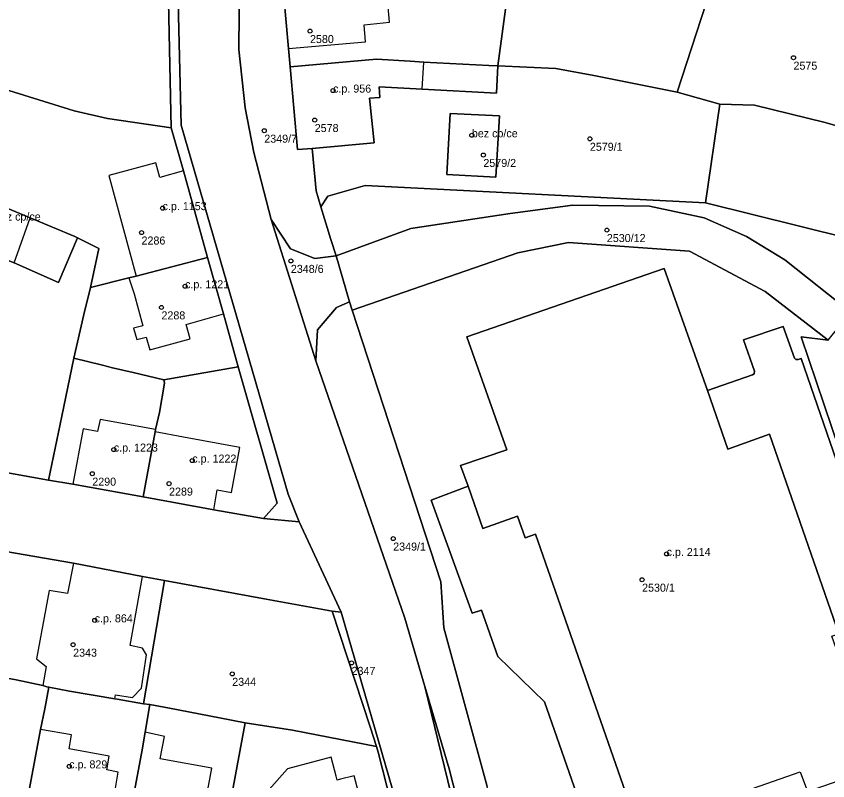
# Model space of a CAD drawing. Extents: x -878211 to -870363, y -1058464 to -1052522.
# Drawn here: x -874320.3 to -874218.9, y -1055380.5 to -1055285.1 of the extents above; entities that cross this region are included whole.
import ezdxf

# ---------------------------------------------------------------- set-up
doc = ezdxf.new("R2010")
doc.units = 0
for name, color, linetype in [('Vrstva 50', 7, 'Continuous'), ('Vrstva 51', 7, 'Continuous'), ('Vrstva 52', 7, 'Continuous')]:
    doc.layers.add(name, color=color, linetype=linetype)

msp = doc.modelspace()

# ---------------------------------------------------------------- linework, layer by layer
at = {"layer": 'Vrstva 50'}
for centre in [(-874283.59, -1055286.91994), (-874223.21, -1055290.23994), (-874280.71, -1055294.33994), (-874283, -1055298.01994), (-874289.3, -1055299.34994), (-874263.38, -1055299.91994), (-874248.64, -1055300.35994), (-874261.94, -1055302.37994), (-874302, -1055309.00994), (-874304.63, -1055312.05994), (-874246.52, -1055311.74994), (-874285.98, -1055315.59994), (-874299.19, -1055318.75994), (-874302.14, -1055321.39994), (-874308.09, -1055339.13994), (-874298.29, -1055340.50994), (-874310.78, -1055342.14994), (-874301.19, -1055343.38994), (-874273.2, -1055350.24994), (-874239.06, -1055352.15994), (-874242.12, -1055355.37994), (-874310.48, -1055360.44994), (-874313.17, -1055363.48994), (-874278.4, -1055365.75994), (-874293.3, -1055367.12994), (-874313.66, -1055378.66994)]:
    msp.add_circle(centre, 0.25, dxfattribs=at)
at = {"layer": 'Vrstva 51'}
for points in [[(-874252.84, -1055435.94), (-874269.27, -1055368.7), (-874271.73, -1055360.17), (-874282.86, -1055328.07), (-874288.46, -1055310.42), (-874290.59, -1055302.08), (-874291.7, -1055296.5), (-874292.47, -1055289.23), (-874292.34, -1055275.58), (-874290.32, -1055241.19), (-874289.96, -1055229.01), (-874288.7, -1055207.04), (-874286.96, -1055188.95), (-874284.66, -1055173.78), (-874280.35, -1055150.59), (-874277.55, -1055138.09), (-874276.64, -1055134.12), (-874270.21, -1055106.4), (-874266.43, -1055088.38), (-874262.12, -1055067.71), (-874254.78, -1055024.39), (-874253.2, -1055012.81)], [(-874263.79, -1055016.81), (-874266.31, -1055034.06), (-874270.24, -1055064.27), (-874275.66, -1055087.03), (-874279.56, -1055105.36), (-874285.37, -1055132.62), (-874282.89, -1055133.24), (-874284.78, -1055142.37), (-874288.21, -1055158.34), (-874294.92, -1055201.7), (-874297.55, -1055225.12), (-874298.35, -1055235.62), (-874297.57, -1055235.61), (-874298.62, -1055254.24), (-874298.93, -1055255.74), (-874299.95, -1055256.81), (-874300.46, -1055266.25), (-874299.68, -1055298.66), (-874286.33, -1055344.71), (-874284.95, -1055348.14), (-874279.69, -1055359.44), (-874269.9, -1055393.17)], [(-874292.34, -1055275.58), (-874292.47, -1055289.23), (-874291.7, -1055296.5), (-874290.59, -1055302.08), (-874288.46, -1055310.42), (-874286.04, -1055314.09), (-874283, -1055315.3), (-874280.34, -1055314.98), (-874280.99, -1055312.93), (-874282.23, -1055308.85), (-874282.84, -1055306.83), (-874283.3, -1055301.58), (-874285.17, -1055301.68), (-874286.08, -1055291.37), (-874286.28, -1055289.07), (-874286.85, -1055282.57)], [(-874210.54, -1055314.2), (-874234.21, -1055308.36), (-874276.69, -1055306.2), (-874281.37, -1055307.53), (-874282.23, -1055308.85), (-874280.99, -1055312.93), (-874280.34, -1055314.98), (-874270.99, -1055311.55), (-874258.59, -1055309.69), (-874250.77, -1055308.65), (-874241.21, -1055308.77), (-874234.38, -1055310.21), (-874229.1, -1055312.54), (-874224.31, -1055315.47), (-874216, -1055322.02)], [(-874165.04, -1055381.24), (-874162.18, -1055369.45), (-874161.44, -1055364.08), (-874165.2, -1055363.36), (-874164.26, -1055359.22), (-874214.59, -1055347.71), (-874222.25, -1055325.06), (-874218.87, -1055325.49), (-874226.76, -1055319.43), (-874236.2, -1055314.37), (-874251.32, -1055313.29), (-874257.62, -1055314.57), (-874278.33, -1055321.74), (-874267.27, -1055355.62), (-874266.87, -1055361.36), (-874261.47, -1055381.17)], [(-874249.69, -1055383.84), (-874254.29, -1055370.63), (-874260.13, -1055364.96), (-874262.16, -1055359.17), (-874263.36, -1055359.55), (-874268.46, -1055345.43), (-874263.82, -1055343.72), (-874264.8, -1055341.13), (-874259.03, -1055339.15), (-874264.01, -1055325.08), (-874239.35, -1055316.54), (-874233.97, -1055331.77), (-874228.31, -1055329.82), (-874228.13, -1055329.68), (-874228.1, -1055329.37), (-874229.47, -1055325.45), (-874224.51, -1055323.76), (-874223.08, -1055327.72), (-874222.91, -1055327.89), (-874222.64, -1055327.9), (-874222.26, -1055327.79), (-874213.83, -1055352.09)], [(-874213.83, -1055352.09), (-874222.26, -1055327.79), (-874222.64, -1055327.9), (-874222.91, -1055327.89), (-874223.08, -1055327.72), (-874224.51, -1055323.76), (-874229.47, -1055325.45), (-874228.1, -1055329.37), (-874228.13, -1055329.68), (-874228.31, -1055329.82), (-874233.97, -1055331.77), (-874231.43, -1055339.07), (-874226.21, -1055337.22), (-874217.54, -1055362.11)], [(-874218.87, -1055325.49), (-874222.25, -1055325.06), (-874214.59, -1055347.71)], [(-874333.68, -1055349.78), (-874313.13, -1055353.3), (-874304.49, -1055354.97), (-874301.78, -1055355.48), (-874289.06, -1055357.8), (-874280.81, -1055359.3), (-874279.69, -1055359.44), (-874284.95, -1055348.14), (-874289.39, -1055347.72), (-874295.62, -1055346.65), (-874304.44, -1055345.05), (-874313.21, -1055343.44), (-874316.23, -1055342.94), (-874324.15, -1055341.54)], [(-874242.59, -1055386.41), (-874255.41, -1055349.68), (-874256.73, -1055350.14), (-874257.67, -1055347.45), (-874262.02, -1055348.97), (-874263.82, -1055343.72), (-874268.46, -1055345.43), (-874263.36, -1055359.55), (-874262.16, -1055359.17), (-874260.13, -1055364.96), (-874254.29, -1055370.63), (-874249.69, -1055383.84)]]:
    msp.add_lwpolyline(points, dxfattribs=at)
for points in [[(-874248.14, -1055292.46), (-874237.73, -1055294.52), (-874232.92, -1055279.7), (-874236.34, -1055278.56), (-874237.65, -1055282.34), (-874240.58, -1055281.26), (-874235.74, -1055266.21), (-874237.91, -1055265.47), (-874236.98, -1055261.98), (-874240.1, -1055260.93), (-874237.97, -1055254.45), (-874251.06, -1055250.13), (-874256.71, -1055269.02), (-874257.92, -1055275.34), (-874258.84, -1055281.7), (-874260.12, -1055291.27), (-874252.9, -1055291.6)], [(-874301.65, -1055266.15), (-874301.41, -1055275.38), (-874300.92, -1055298.97), (-874299.4, -1055304.34), (-874296.41, -1055315.17), (-874294.4, -1055322.2), (-874292.55, -1055328.81), (-874287.7, -1055345.81), (-874289.39, -1055347.72), (-874284.95, -1055348.14), (-874286.33, -1055344.71), (-874299.68, -1055298.66), (-874300.46, -1055266.25)], [(-874300.92, -1055298.97), (-874301.41, -1055275.38), (-874317.52, -1055275.79), (-874320.61, -1055275.87), (-874330.07, -1055276.11), (-874344.4, -1055273.05), (-874343.91, -1055270.7), (-874345.72, -1055270.23), (-874346.25, -1055272.57), (-874349.23, -1055285.88), (-874336.88, -1055289.5), (-874330.97, -1055291.33), (-874328.75, -1055292.01), (-874313.06, -1055296.85), (-874308.9, -1055297.82)], [(-874209.73, -1055301.06), (-874204.37, -1055285.03), (-874203.83, -1055283.42), (-874215.67, -1055279.24), (-874216.56, -1055281.36), (-874218.54, -1055280.69), (-874217.72, -1055278.53), (-874225.44, -1055276.22), (-874231.2, -1055274.37), (-874232.92, -1055279.7), (-874237.73, -1055294.52), (-874232.39, -1055296.04), (-874228.09, -1055296.15), (-874219.25, -1055298.31)], [(-874286.85, -1055282.57), (-874286.28, -1055289.07), (-874286.08, -1055291.37), (-874275.29, -1055290.41), (-874271.07, -1055290.67), (-874269.37, -1055290.79), (-874261.26, -1055291.21), (-874260.12, -1055291.27), (-874258.84, -1055281.7), (-874269.15, -1055281.07), (-874274.03, -1055281.43), (-874274.23, -1055281.45)], [(-874260.12, -1055291.27), (-874261.26, -1055291.21), (-874269.37, -1055290.79), (-874271.07, -1055290.67), (-874275.29, -1055290.41), (-874286.08, -1055291.37), (-874285.17, -1055301.68), (-874283.3, -1055301.58), (-874275.58, -1055300.86), (-874276.17, -1055295.29), (-874274.85, -1055295.2), (-874274.97, -1055293.88), (-874269.6, -1055294.18), (-874260.29, -1055294.65)], [(-874312.94, -1055312.55), (-874312.63, -1055312.72), (-874309.97, -1055314.06), (-874311, -1055318.93), (-874306.2, -1055317.72), (-874305.3, -1055317.49), (-874296.41, -1055315.17), (-874299.4, -1055304.34), (-874300.92, -1055298.97), (-874308.9, -1055297.82), (-874313.06, -1055296.85), (-874328.75, -1055292.01), (-874330.97, -1055291.33), (-874331.84, -1055298.48), (-874334.06, -1055304.19), (-874330.34, -1055305.36), (-874325.95, -1055307.14), (-874318.52, -1055310.23)], [(-874237.73, -1055294.52), (-874248.14, -1055292.46), (-874252.9, -1055291.6), (-874260.12, -1055291.27), (-874260.29, -1055294.65), (-874269.6, -1055294.18), (-874274.97, -1055293.88), (-874274.85, -1055295.2), (-874276.17, -1055295.29), (-874275.58, -1055300.86), (-874283.3, -1055301.58), (-874282.84, -1055306.83), (-874282.23, -1055308.85), (-874281.37, -1055307.53), (-874276.69, -1055306.2), (-874234.21, -1055308.36), (-874232.39, -1055296.04)], [(-874151.97, -1055335.12), (-874147.87, -1055323.98), (-874154.46, -1055321.31), (-874163.76, -1055317.94), (-874175.1, -1055313.95), (-874183.42, -1055310.58), (-874209.73, -1055301.06), (-874219.25, -1055298.31), (-874228.09, -1055296.15), (-874232.39, -1055296.04), (-874234.21, -1055308.36), (-874210.54, -1055314.2), (-874200.96, -1055317.92), (-874185.22, -1055323.99), (-874163.09, -1055330.95), (-874158.37, -1055333.21)], [(-874259.93, -1055297.5), (-874260.4, -1055305.14), (-874266.52, -1055304.82), (-874266.08, -1055297.19)], [(-874259.93, -1055297.5), (-874266.08, -1055297.19), (-874266.52, -1055304.82), (-874260.4, -1055305.14)], [(-874328.95, -1055315.16), (-874328.09, -1055312.86), (-874325.95, -1055307.14), (-874330.34, -1055305.36), (-874335.49, -1055328.77), (-874331.23, -1055329.59), (-874330.82, -1055327.47), (-874325.67, -1055328.44), (-874327.95, -1055340.78), (-874324.15, -1055341.54), (-874316.23, -1055342.94), (-874314.59, -1055334.95), (-874313.07, -1055327.74), (-874311.83, -1055322.27), (-874311, -1055318.93), (-874309.97, -1055314.06), (-874312.63, -1055312.72), (-874314.98, -1055318.27), (-874320.55, -1055315.84), (-874324.67, -1055314.2), (-874325.57, -1055316.47)], [(-874312.63, -1055312.72), (-874312.94, -1055312.55), (-874318.52, -1055310.23), (-874325.95, -1055307.14), (-874328.09, -1055312.86), (-874328.95, -1055315.16), (-874325.57, -1055316.47), (-874324.67, -1055314.2), (-874320.55, -1055315.84), (-874314.98, -1055318.27)], [(-874280.34, -1055314.98), (-874278.67, -1055320.71), (-874278.33, -1055321.74), (-874257.62, -1055314.57), (-874251.32, -1055313.29), (-874236.2, -1055314.37), (-874226.76, -1055319.43), (-874218.87, -1055325.49), (-874218.23, -1055324.64), (-874216, -1055322.02), (-874224.31, -1055315.47), (-874229.1, -1055312.54), (-874234.38, -1055310.21), (-874241.21, -1055308.77), (-874250.77, -1055308.65), (-874258.59, -1055309.69), (-874270.99, -1055311.55)], [(-874288.46, -1055310.42), (-874282.86, -1055328.07), (-874282.65, -1055324.21), (-874280.27, -1055321.39), (-874278.67, -1055320.71), (-874280.34, -1055314.98), (-874283, -1055315.3), (-874286.04, -1055314.09)], [(-874294.4, -1055322.2), (-874296.41, -1055315.17), (-874305.3, -1055317.49), (-874306.2, -1055317.72), (-874311, -1055318.93), (-874311.83, -1055322.27), (-874313.07, -1055327.74), (-874309.5, -1055328.59), (-874308.26, -1055328.92), (-874305.67, -1055329.53), (-874301.86, -1055330.43), (-874292.55, -1055328.81)], [(-874233.97, -1055331.77), (-874239.35, -1055316.54), (-874264.01, -1055325.08), (-874259.03, -1055339.15), (-874264.8, -1055341.13), (-874263.82, -1055343.72), (-874262.02, -1055348.97), (-874257.67, -1055347.45), (-874256.73, -1055350.14), (-874255.41, -1055349.68), (-874242.59, -1055386.41), (-874240.91, -1055391.07), (-874211.89, -1055380.91), (-874212.66, -1055378.74), (-874218.44, -1055362.41), (-874217.54, -1055362.11), (-874226.21, -1055337.22), (-874231.43, -1055339.07)], [(-874266.87, -1055361.36), (-874267.27, -1055355.62), (-874278.33, -1055321.74), (-874278.67, -1055320.71), (-874280.27, -1055321.39), (-874282.65, -1055324.21), (-874282.86, -1055328.07), (-874271.73, -1055360.17), (-874269.27, -1055368.7), (-874266.2, -1055378.97), (-874262.88, -1055392), (-874262.17, -1055393.88), (-874261.76, -1055394.29), (-874261.42, -1055394.97), (-874260.56, -1055395.59), (-874259.13, -1055395.99), (-874257.7, -1055396), (-874258.63, -1055393.88), (-874259.95, -1055389.41), (-874261.47, -1055381.17)], [(-874314.59, -1055334.95), (-874316.23, -1055342.94), (-874313.21, -1055343.44), (-874304.44, -1055345.05), (-874302.94, -1055336.91), (-874302.89, -1055336.65), (-874302.4, -1055334.53), (-874301.78, -1055330.86), (-874301.86, -1055330.43), (-874305.67, -1055329.53), (-874308.26, -1055328.92), (-874309.5, -1055328.59), (-874313.07, -1055327.74)], [(-874302.94, -1055336.91), (-874304.44, -1055345.05), (-874295.62, -1055346.65), (-874289.39, -1055347.72), (-874287.7, -1055345.81), (-874292.55, -1055328.81), (-874301.86, -1055330.43), (-874301.78, -1055330.86), (-874302.4, -1055334.53), (-874302.89, -1055336.65)], [(-874304.37, -1055370.87), (-874301.78, -1055355.48), (-874304.49, -1055354.97), (-874313.13, -1055353.3), (-874333.68, -1055349.78), (-874335.42, -1055359.27), (-874335.52, -1055359.89), (-874336.49, -1055364.91), (-874335.41, -1055365.12), (-874333.41, -1055365.5), (-874332.15, -1055365.74), (-874328.5, -1055366.43), (-874323.24, -1055367.33), (-874320.27, -1055367.88), (-874316.97, -1055368.58), (-874316.45, -1055368.75), (-874316.2, -1055368.8), (-874313.64, -1055369.29), (-874307.98, -1055370.24), (-874307.68, -1055370.29)], [(-874301.78, -1055355.48), (-874304.37, -1055370.87), (-874303.6, -1055370.96), (-874301.13, -1055371.42), (-874294.88, -1055372.62), (-874291.67, -1055373.24), (-874285.76, -1055374.13), (-874275.3, -1055376.18), (-874276.08, -1055373.72), (-874280.81, -1055359.3), (-874289.06, -1055357.8)], [(-874276.08, -1055373.72), (-874275.3, -1055376.18), (-874275.07, -1055376.91), (-874270.71, -1055394.04), (-874273.15, -1055396.91), (-874268.56, -1055397.77), (-874269.9, -1055393.17), (-874279.69, -1055359.44), (-874280.81, -1055359.3)], [(-874329.21, -1055370.29), (-874329.48, -1055371.79), (-874329.86, -1055373.58), (-874331.57, -1055382.49), (-874332.23, -1055386.09), (-874319.98, -1055388.27), (-874319.23, -1055384.74), (-874317.24, -1055374.08), (-874316.72, -1055371.48), (-874316.2, -1055368.8), (-874316.45, -1055368.75), (-874316.97, -1055368.58), (-874320.27, -1055367.88), (-874323.24, -1055367.33), (-874323.76, -1055370.15), (-874323.98, -1055371.28)], [(-874304.61, -1055376.86), (-874304.18, -1055374.41), (-874303.6, -1055370.96), (-874304.37, -1055370.87), (-874307.68, -1055370.29), (-874307.98, -1055370.24), (-874313.64, -1055369.29), (-874316.2, -1055368.8), (-874316.72, -1055371.48), (-874317.24, -1055374.08), (-874319.23, -1055384.74), (-874319.98, -1055388.27), (-874307.12, -1055390.52), (-874306.52, -1055387.04), (-874304.69, -1055377.28)], [(-874252.84, -1055435.94), (-874257.03, -1055414.12), (-874261.76, -1055394.29), (-874262.17, -1055393.88), (-874262.88, -1055392), (-874266.2, -1055378.97), (-874269.27, -1055368.7)], [(-874291.67, -1055373.24), (-874294.88, -1055372.62), (-874301.13, -1055371.42), (-874303.6, -1055370.96), (-874304.18, -1055374.41), (-874304.61, -1055376.86), (-874304.69, -1055377.28), (-874306.52, -1055387.04), (-874307.12, -1055390.52), (-874295.34, -1055392.74), (-874294.46, -1055388.3), (-874292.67, -1055378.62)], [(-874270.71, -1055394.04), (-874275.07, -1055376.91), (-874275.3, -1055376.18), (-874285.76, -1055374.13), (-874291.67, -1055373.24), (-874292.67, -1055378.62), (-874294.46, -1055388.3), (-874295.34, -1055392.74), (-874273.15, -1055396.91)]]:
    msp.add_lwpolyline(points, close=True, dxfattribs=at)
at = {"layer": 'Vrstva 52'}
for points in [[(-874286.85, -1055282.57), (-874286.28, -1055289.07), (-874276.68, -1055288.25), (-874276.84, -1055286.12), (-874273.67, -1055285.82), (-874274.03, -1055281.43), (-874274.23, -1055281.45)], [(-874286.08, -1055291.37), (-874285.17, -1055301.68), (-874283.3, -1055301.58), (-874275.58, -1055300.86), (-874276.17, -1055295.29), (-874274.85, -1055295.2), (-874274.97, -1055293.88), (-874269.6, -1055294.18), (-874269.37, -1055290.79), (-874271.07, -1055290.67), (-874275.29, -1055290.41)], [(-874266.52, -1055304.82), (-874260.4, -1055305.14), (-874259.93, -1055297.5), (-874266.08, -1055297.19)], [(-874302.84, -1055303.35), (-874308.73, -1055304.95), (-874305.3, -1055317.49), (-874296.41, -1055315.17), (-874299.4, -1055304.34), (-874302.34, -1055305.19)], [(-874328.09, -1055312.86), (-874324.67, -1055314.2), (-874320.55, -1055315.84), (-874318.52, -1055310.23), (-874325.95, -1055307.14)], [(-874305.3, -1055317.49), (-874306.2, -1055317.72), (-874305.54, -1055319.7), (-874304.48, -1055323.69), (-874305.65, -1055324), (-874305.21, -1055325.42), (-874304.06, -1055325.12), (-874303.6, -1055326.69), (-874298.54, -1055325.3), (-874299.06, -1055323.54), (-874294.4, -1055322.2), (-874296.41, -1055315.17)], [(-874259.03, -1055339.15), (-874264.8, -1055341.13), (-874263.82, -1055343.72), (-874262.02, -1055348.97), (-874257.67, -1055347.45), (-874256.73, -1055350.14), (-874255.41, -1055349.68), (-874242.59, -1055386.41), (-874222.36, -1055379.35), (-874221.45, -1055381.8), (-874217.49, -1055380.42), (-874212.66, -1055378.74), (-874218.44, -1055362.41), (-874217.54, -1055362.11), (-874226.21, -1055337.22), (-874231.43, -1055339.07), (-874233.97, -1055331.77), (-874239.35, -1055316.54), (-874264.01, -1055325.08)], [(-874313.21, -1055343.44), (-874304.44, -1055345.05), (-874302.94, -1055336.91), (-874302.89, -1055336.65), (-874309.81, -1055335.38), (-874310.12, -1055336.89), (-874311.91, -1055336.53)], [(-874304.44, -1055345.05), (-874295.62, -1055346.65), (-874295.19, -1055344.14), (-874293.38, -1055344.48), (-874292.35, -1055338.87), (-874299.39, -1055337.57), (-874302.94, -1055336.91)], [(-874316.97, -1055368.58), (-874316.45, -1055368.75), (-874316.2, -1055368.8), (-874313.64, -1055369.29), (-874307.98, -1055370.24), (-874307.9, -1055369.74), (-874305.77, -1055370.06), (-874304.64, -1055368.91), (-874304.02, -1055364.75), (-874304.51, -1055363.9), (-874306.04, -1055363.57), (-874304.49, -1055354.97), (-874313.13, -1055353.3), (-874313.87, -1055357.1), (-874316.16, -1055356.71), (-874317.76, -1055365.26), (-874316.56, -1055366.22)], [(-874317.24, -1055374.08), (-874319.23, -1055384.74), (-874314.52, -1055385.6), (-874314.57, -1055385.9), (-874310.41, -1055386.66), (-874309.45, -1055381.63), (-874307.97, -1055381.9), (-874307.55, -1055379.39), (-874308.97, -1055379.08), (-874308.68, -1055377.39), (-874313.67, -1055376.49), (-874313.36, -1055374.75)], [(-874304.69, -1055377.28), (-874306.52, -1055387.04), (-874302.3, -1055387.83), (-874302.34, -1055388.11), (-874297.71, -1055388.98), (-874295.83, -1055378.89), (-874302.31, -1055377.72), (-874301.77, -1055374.92), (-874304.18, -1055374.41), (-874304.61, -1055376.86)], [(-874275.33, -1055390.21), (-874278.08, -1055379.83), (-874279.77, -1055380.26), (-874280.2, -1055380.37), (-874280.33, -1055379.9), (-874280.96, -1055377.53), (-874286.41, -1055378.98), (-874289.03, -1055381.91), (-874288.47, -1055382.45), (-874289.91, -1055390.22), (-874285.46, -1055391.18), (-874285.37, -1055390.65), (-874277.15, -1055392.13)]]:
    msp.add_lwpolyline(points, close=True, dxfattribs=at)

# ---------------------------------------------------------------- texts
at = {"layer": 'Vrstva 50'}
for s, p in [('2580', (-874283.59, -1055288.409)), ('2575', (-874223.21, -1055291.729)), ('c.p. 956', (-874280.71, -1055294.59)), ('2578', (-874283, -1055299.509)), ('2349/7', (-874289.3, -1055300.839)), ('bez cp/ce', (-874263.38, -1055300.169)), ('2579/1', (-874248.64, -1055301.849)), ('2579/2', (-874261.94, -1055303.869)), ('c.p. 1153', (-874302, -1055309.26)), ('bez cp/ce', (-874322.95, -1055310.56)), ('2286', (-874304.63, -1055313.549)), ('2530/12', (-874246.52, -1055313.239)), ('2348/6', (-874285.98, -1055317.089)), ('c.p. 1221', (-874299.19, -1055319.01)), ('2288', (-874302.14, -1055322.889)), ('c.p. 1223', (-874308.09, -1055339.389)), ('c.p. 1222', (-874298.29, -1055340.76)), ('2290', (-874310.78, -1055343.639)), ('2289', (-874301.19, -1055344.879)), ('2349/1', (-874273.2, -1055351.739)), ('c.p. 2114', (-874239.06, -1055352.409)), ('2530/1', (-874242.12, -1055356.869)), ('c.p. 864', (-874310.48, -1055360.7)), ('2343', (-874313.17, -1055364.979)), ('2347', (-874278.4, -1055367.249)), ('2344', (-874293.3, -1055368.619)), ('c.p. 829', (-874313.66, -1055378.919))]:
    msp.add_text(s, height=0.999996, dxfattribs=at).set_placement(p)

doc.saveas('drawing.dxf')
